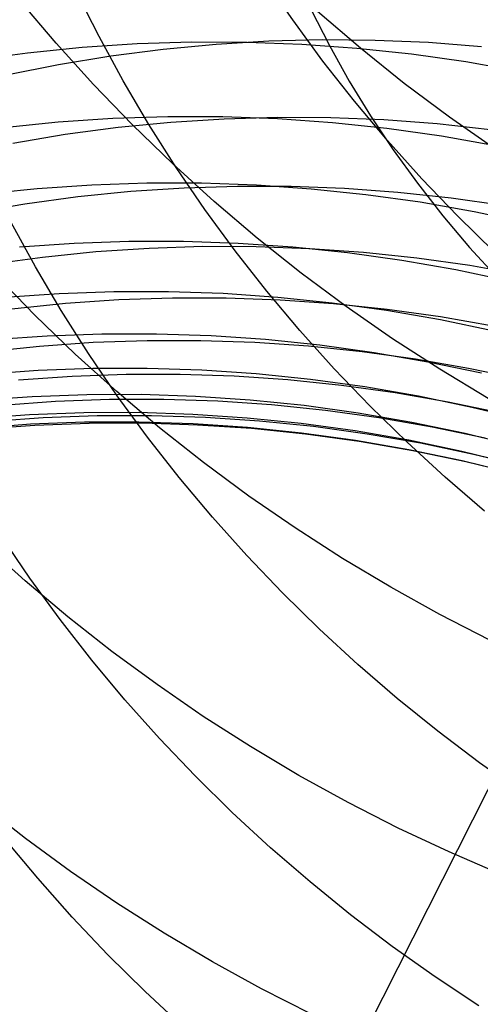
# Model space of a CAD drawing. Header units: millimetres. Extents: x 119 to 175.9, y -203.1 to -153.8.
# Tile 311 of 377: x 159.437 to 159.775, y -162.599 to -161.877. Entities that reach past the tile are written whole.
import ezdxf

# ---------------------------------------------------------------- set-up
doc = ezdxf.new("R2010")
doc.units = ezdxf.units.MM
doc.header["$MEASUREMENT"] = 0
doc.layers.add('Layer 01', color=5, linetype='Continuous', true_color=0x0000ff)

msp = doc.modelspace()

# ---------------------------------------------------------------- linework, layer by layer
at = {"layer": 'Layer 01'}
for p, q in [((159.63726, -161.87738, 26.30603), (159.61618, -161.84661, 26.31503)), ((159.49516, -161.88965, 26.67026), (159.4786, -161.85666, 26.681)), ((159.46359, -161.89443, 44.93617), (159.43714, -161.86318, 44.93038)), ((159.65067, -161.86959, 21.72756), (159.66417, -161.89613, 21.71086)), ((159.68687, -161.89813, 45.37747), (159.65548, -161.8713, 45.37443)), ((159.65941, -161.90753, 26.29751), (159.63726, -161.87738, 26.30603)), ((159.51288, -161.92216, 26.65994), (159.49516, -161.88965, 26.67026)), ((159.52303, -161.89477, 38.0333), (159.56332, -161.89352, 38.03071)), ((159.56332, -161.89352, 38.03071), (159.60364, -161.89365, 38.02837)), ((159.58098, -161.89512, 31.55876), (159.61984, -161.89279, 31.56369)), ((159.60364, -161.89365, 38.02837), (159.64395, -161.89516, 38.02626)), ((159.61984, -161.89279, 31.56369), (159.6588, -161.89179, 31.56835)), ((159.6588, -161.89179, 31.56835), (159.6978, -161.89213, 31.57274)), ((159.6978, -161.89213, 31.57274), (159.73679, -161.89381, 31.57687)), ((159.73679, -161.89381, 31.57687), (159.77573, -161.89681, 31.58071)), ((159.44274, -161.9014, 38.03917), (159.48282, -161.8974, 38.03612)), ((159.49111, -161.92484, 44.94149), (159.46359, -161.89443, 44.93617)), ((159.48282, -161.8974, 38.03612), (159.52303, -161.89477, 38.0333)), ((159.5037, -161.90376, 31.54814), (159.54225, -161.89878, 31.55358)), ((159.54225, -161.89878, 31.55358), (159.58098, -161.89512, 31.55876)), ((159.64395, -161.89516, 38.02626), (159.6842, -161.89805, 38.0244)), ((159.66417, -161.89613, 21.71086), (159.67874, -161.92219, 21.69429)), ((159.6842, -161.89805, 38.0244), (159.72433, -161.90232, 38.02279)), ((159.71915, -161.92395, 45.38001), (159.68687, -161.89813, 45.37747)), ((159.40284, -161.90678, 38.04245), (159.44274, -161.9014, 38.03917)), ((159.46538, -161.91007, 31.54247), (159.5037, -161.90376, 31.54814)), ((159.68262, -161.93702, 26.28946), (159.65941, -161.90753, 26.29751)), ((159.72433, -161.90232, 38.02279), (159.76431, -161.90796, 38.02142)), ((159.76431, -161.90796, 38.02142), (159.80407, -161.91496, 38.0203)), ((159.42734, -161.91769, 31.53655), (159.46538, -161.91007, 31.54247)), ((159.53176, -161.95415, 26.65006), (159.51288, -161.92216, 26.65994)), ((159.67874, -161.92219, 21.69429), (159.69437, -161.94774, 21.67789)), ((159.51964, -161.95438, 44.94633), (159.49111, -161.92484, 44.94149)), ((159.75228, -161.94872, 45.38204), (159.71915, -161.92395, 45.38001)), ((159.70685, -161.96581, 26.28191), (159.68262, -161.93702, 26.28946)), ((159.46516, -161.95216, 37.71278), (159.50533, -161.94948, 37.7103)), ((159.50533, -161.94948, 37.7103), (159.54558, -161.94818, 37.70803)), ((159.54558, -161.94818, 37.70803), (159.58587, -161.94826, 37.70598)), ((159.54792, -161.95228, 31.86672), (159.58691, -161.94983, 31.87103)), ((159.58587, -161.94826, 37.70598), (159.62614, -161.94973, 37.70414)), ((159.58691, -161.94983, 31.87103), (159.62599, -161.94872, 31.8751)), ((159.62599, -161.94872, 31.8751), (159.66511, -161.94896, 31.87895)), ((159.62614, -161.94973, 37.70414), (159.66634, -161.95257, 37.70252)), ((159.66511, -161.94896, 31.87895), (159.70422, -161.95053, 31.88255)), ((159.69437, -161.94774, 21.67789), (159.71104, -161.97274, 21.66167)), ((159.70422, -161.95053, 31.88255), (159.74327, -161.95345, 31.88591)), ((159.78621, -161.97241, 45.38357), (159.75228, -161.94872, 45.38204)), ((159.42512, -161.95622, 37.71546), (159.46516, -161.95216, 37.71278)), ((159.47039, -161.9612, 31.85743), (159.50907, -161.95607, 31.86219)), ((159.50907, -161.95607, 31.86219), (159.54792, -161.95228, 31.86672)), ((159.54918, -161.98299, 44.95069), (159.51964, -161.95438, 44.94633)), ((159.55176, -161.98559, 26.64063), (159.53176, -161.95415, 26.65006)), ((159.66634, -161.95257, 37.70252), (159.70643, -161.9568, 37.70111)), ((159.70643, -161.9568, 37.70111), (159.74636, -161.9624, 37.69993)), ((159.74327, -161.95345, 31.88591), (159.78222, -161.95771, 31.88902)), ((159.43193, -161.96765, 31.85247), (159.47039, -161.9612, 31.85743)), ((159.73206, -161.99386, 26.27485), (159.70685, -161.96581, 26.28191)), ((159.74636, -161.9624, 37.69993), (159.78608, -161.96937, 37.69897)), ((159.71104, -161.97274, 21.66167), (159.72872, -161.99716, 21.64565)), ((159.57967, -162.01066, 44.95455), (159.54918, -161.98299, 44.95069)), ((159.57287, -162.01644, 26.63167), (159.55176, -161.98559, 26.64063)), ((159.75824, -162.02114, 26.26831), (159.73206, -161.99386, 26.27485)), ((159.4098, -162.00505, 37.3899), (159.44981, -162.00094, 37.38758)), ((159.44981, -162.00094, 37.38758), (159.48994, -161.99821, 37.38545)), ((159.48994, -161.99821, 37.38545), (159.53015, -161.99687, 37.3835)), ((159.51854, -162.003, 32.18512), (159.55765, -162.00044, 32.18883)), ((159.53015, -161.99687, 37.3835), (159.57039, -161.99691, 37.38174)), ((159.55765, -162.00044, 32.18883), (159.59684, -161.99923, 32.19233)), ((159.57039, -161.99691, 37.38174), (159.61062, -161.99834, 37.38016)), ((159.59684, -161.99923, 32.19233), (159.63606, -161.99938, 32.19563)), ((159.61062, -161.99834, 37.38016), (159.65078, -162.00115, 37.37878)), ((159.63606, -161.99938, 32.19563), (159.67528, -162.00087, 32.19873)), ((159.65078, -162.00115, 37.37878), (159.69083, -162.00534, 37.37758)), ((159.67528, -162.00087, 32.19873), (159.71443, -162.00372, 32.20161)), ((159.72872, -161.99716, 21.64565), (159.7474, -162.02098, 21.62986)), ((159.44076, -162.01214, 32.17714), (159.47956, -162.0069, 32.18123)), ((159.47956, -162.0069, 32.18123), (159.51854, -162.003, 32.18512)), ((159.69083, -162.00534, 37.37758), (159.73071, -162.0109, 37.37658)), ((159.71443, -162.00372, 32.20161), (159.75348, -162.00791, 32.20428)), ((159.75348, -162.00791, 32.20428), (159.79238, -162.01343, 32.20674)), ((159.40219, -162.01872, 32.17287), (159.44076, -162.01214, 32.17714)), ((159.59505, -162.04666, 26.62318), (159.57287, -162.01644, 26.63167)), ((159.61108, -162.03735, 44.95792), (159.57967, -162.01066, 44.95455)), ((159.73071, -162.0109, 37.37658), (159.77038, -162.01784, 37.37578)), ((159.7474, -162.02098, 21.62986), (159.76705, -162.04417, 21.6143)), ((159.78536, -162.04762, 26.26228), (159.75824, -162.02114, 26.26831)), ((159.77038, -162.01784, 37.37578), (159.8098, -162.02613, 37.37517)), ((159.44853, -162.05853, 26.98028), (159.43079, -162.02593, 26.99054)), ((159.64338, -162.06302, 44.96078), (159.61108, -162.03735, 44.95792)), ((159.43671, -162.0438, 37.05932), (159.4768, -162.04103, 37.05753)), ((159.4768, -162.04103, 37.05753), (159.51697, -162.03965, 37.05589)), ((159.49273, -162.04732, 32.51396), (159.53194, -162.04468, 32.5171)), ((159.51697, -162.03965, 37.05589), (159.55717, -162.03965, 37.05442)), ((159.53194, -162.04468, 32.5171), (159.57123, -162.0434, 32.52008)), ((159.55717, -162.03965, 37.05442), (159.59735, -162.04105, 37.0531)), ((159.57123, -162.0434, 32.52008), (159.61056, -162.04347, 32.52289)), ((159.59735, -162.04105, 37.0531), (159.63746, -162.04382, 37.05195)), ((159.61056, -162.04347, 32.52289), (159.64987, -162.0449, 32.52552)), ((159.63746, -162.04382, 37.05195), (159.67746, -162.04798, 37.05096)), ((159.64987, -162.0449, 32.52552), (159.68912, -162.04769, 32.52797)), ((159.76705, -162.04417, 21.6143), (159.78765, -162.0667, 21.599)), ((159.41474, -162.05665, 32.50717), (159.45365, -162.05131, 32.51064)), ((159.45365, -162.05131, 32.51064), (159.49273, -162.04732, 32.51396)), ((159.61828, -162.07622, 26.61518), (159.59505, -162.04666, 26.62318)), ((159.67746, -162.04798, 37.05096), (159.71729, -162.05352, 37.05014)), ((159.68912, -162.04769, 32.52797), (159.72826, -162.05183, 32.53025)), ((159.72826, -162.05183, 32.53025), (159.76725, -162.05731, 32.53233)), ((159.46742, -162.09061, 26.97047), (159.44853, -162.05853, 26.98028)), ((159.71729, -162.05352, 37.05014), (159.75692, -162.06042, 37.04949)), ((159.76725, -162.05731, 32.53233), (159.80603, -162.06414, 32.53423)), ((159.44815, -162.09396, 44.52958), (159.4196, -162.06456, 44.52447)), ((159.67652, -162.08764, 44.96315), (159.64338, -162.06302, 44.96078)), ((159.75692, -162.06042, 37.04949), (159.79628, -162.06869, 37.049)), ((159.68847, -162.62394, 43.73653), (159.96646, -162.07378, 45.38349)), ((159.42583, -162.08075, 36.72693), (159.46587, -162.07795, 36.72548)), ((159.46587, -162.07795, 36.72548), (159.50599, -162.07654, 36.72415)), ((159.50599, -162.07654, 36.72415), (159.54615, -162.07651, 36.72296)), ((159.50974, -162.08249, 32.85439), (159.54912, -162.08115, 32.85688)), ((159.54615, -162.07651, 36.72296), (159.58628, -162.07787, 36.7219)), ((159.54912, -162.08115, 32.85688), (159.58854, -162.08117, 32.85923)), ((159.58628, -162.07787, 36.7219), (159.62634, -162.08062, 36.72097)), ((159.58854, -162.08117, 32.85923), (159.62794, -162.08255, 32.86144)), ((159.64254, -162.10508, 26.60768), (159.61828, -162.07622, 26.61518)), ((159.62634, -162.08062, 36.72097), (159.66629, -162.08476, 36.72019)), ((159.43125, -162.08926, 32.84898), (159.47043, -162.08519, 32.85175)), ((159.47043, -162.08519, 32.85175), (159.50974, -162.08249, 32.85439)), ((159.62794, -162.08255, 32.86144), (159.66728, -162.0853, 32.8635)), ((159.66629, -162.08476, 36.72019), (159.70607, -162.09027, 36.71954)), ((159.66728, -162.0853, 32.8635), (159.70651, -162.0894, 32.8654)), ((159.71046, -162.11119, 44.965), (159.67652, -162.08764, 44.96315)), ((159.47769, -162.12245, 44.5342), (159.44815, -162.09396, 44.52958)), ((159.48744, -162.12214, 26.96111), (159.46742, -162.09061, 26.97047)), ((159.70607, -162.09027, 36.71954), (159.74564, -162.09715, 36.71903)), ((159.70651, -162.0894, 32.8654), (159.74558, -162.09485, 32.86716)), ((159.74558, -162.09485, 32.86716), (159.78445, -162.10165, 32.86875)), ((159.74564, -162.09715, 36.71903), (159.78496, -162.10539, 36.71866)), ((159.41711, -162.11184, 36.38889), (159.45711, -162.10902, 36.38776)), ((159.45711, -162.10902, 36.38776), (159.49718, -162.10759, 36.38673)), ((159.49718, -162.10759, 36.38673), (159.53728, -162.10754, 36.38581)), ((159.53728, -162.10754, 36.38581), (159.57736, -162.10888, 36.385)), ((159.57736, -162.10888, 36.385), (159.61737, -162.1116, 36.3843)), ((159.66778, -162.1332, 26.60068), (159.64254, -162.10508, 26.60768)), ((159.41229, -162.1207, 33.19475), (159.45156, -162.11659, 33.19702)), ((159.45156, -162.11659, 33.19702), (159.49096, -162.11383, 33.19918)), ((159.49096, -162.11383, 33.19918), (159.53043, -162.11244, 33.20123)), ((159.53043, -162.11244, 33.20123), (159.56993, -162.11242, 33.20316)), ((159.56993, -162.11242, 33.20316), (159.60942, -162.11377, 33.20497)), ((159.60942, -162.11377, 33.20497), (159.64884, -162.11648, 33.20666)), ((159.61737, -162.1116, 36.3843), (159.65726, -162.11571, 36.3837)), ((159.64884, -162.11648, 33.20666), (159.68815, -162.12056, 33.20823)), ((159.65726, -162.11571, 36.3837), (159.69699, -162.1212, 36.38322)), ((159.74517, -162.13363, 44.96635), (159.71046, -162.11119, 44.965)), ((159.50819, -162.14998, 44.53834), (159.47769, -162.12245, 44.5342)), ((159.50856, -162.15307, 26.95222), (159.48744, -162.12214, 26.96111)), ((159.68815, -162.12056, 33.20823), (159.7273, -162.12599, 33.20968)), ((159.69699, -162.1212, 36.38322), (159.73651, -162.12806, 36.38285)), ((159.7273, -162.12599, 33.20968), (159.76624, -162.13278, 33.211)), ((159.73651, -162.12806, 36.38285), (159.77577, -162.13628, 36.38259)), ((159.41055, -162.13706, 36.04447), (159.45049, -162.13422, 36.04365)), ((159.43604, -162.14146, 33.548), (159.47552, -162.13867, 33.54972)), ((159.45049, -162.13422, 36.04365), (159.49051, -162.13277, 36.04292)), ((159.47552, -162.13867, 33.54972), (159.51507, -162.13725, 33.55135)), ((159.49051, -162.13277, 36.04292), (159.53055, -162.1327, 36.04227)), ((159.51507, -162.13725, 33.55135), (159.55465, -162.1372, 33.55289)), ((159.53055, -162.1327, 36.04227), (159.57058, -162.13402, 36.0417)), ((159.55465, -162.1372, 33.55289), (159.59422, -162.13852, 33.55434)), ((159.57058, -162.13402, 36.0417), (159.61054, -162.13673, 36.04122)), ((159.59422, -162.13852, 33.55434), (159.63372, -162.14121, 33.55569)), ((159.61054, -162.13673, 36.04122), (159.65038, -162.14082, 36.04081)), ((159.694, -162.16056, 26.59419), (159.66778, -162.1332, 26.60068)), ((159.7806, -162.15494, 44.96719), (159.74517, -162.13363, 44.96635)), ((159.76624, -162.13278, 33.211), (159.80493, -162.1409, 33.21219)), ((159.63372, -162.14121, 33.55569), (159.6731, -162.14527, 33.55696)), ((159.65038, -162.14082, 36.04081), (159.69005, -162.14629, 36.0405)), ((159.6731, -162.14527, 33.55696), (159.71233, -162.15069, 33.55812)), ((159.69005, -162.14629, 36.0405), (159.72951, -162.15313, 36.04026)), ((159.40624, -162.15634, 35.69388), (159.44612, -162.15349, 35.69339)), ((159.44612, -162.15349, 35.69339), (159.48608, -162.15202, 35.69296)), ((159.48608, -162.15202, 35.69296), (159.52607, -162.15194, 35.69258)), ((159.53961, -162.17653, 44.54199), (159.50819, -162.14998, 44.53834)), ((159.53076, -162.18338, 26.94381), (159.50856, -162.15307, 26.95222)), ((159.52607, -162.15194, 35.69258), (159.56604, -162.15325, 35.69226)), ((159.56604, -162.15325, 35.69226), (159.60594, -162.15594, 35.692)), ((159.71233, -162.15069, 33.55812), (159.75134, -162.15747, 33.55919)), ((159.72951, -162.15313, 36.04026), (159.76871, -162.16133, 36.04011)), ((159.42374, -162.15986, 33.90334), (159.4633, -162.15704, 33.90464)), ((159.4633, -162.15704, 33.90464), (159.50293, -162.15559, 33.90588)), ((159.50293, -162.15559, 33.90588), (159.54259, -162.15552, 33.90706)), ((159.54259, -162.15552, 33.90706), (159.58223, -162.15683, 33.90817)), ((159.58223, -162.15683, 33.90817), (159.6218, -162.1595, 33.90921)), ((159.60594, -162.15594, 35.692), (159.64572, -162.16001, 35.6918)), ((159.6218, -162.1595, 33.90921), (159.66126, -162.16355, 33.91019)), ((159.64572, -162.16001, 35.6918), (159.68534, -162.16547, 35.69165)), ((159.72114, -162.18711, 26.58822), (159.694, -162.16056, 26.59419)), ((159.75134, -162.15747, 33.55919), (159.7901, -162.16559, 33.56015)), ((159.40433, -162.16955, 35.33888), (159.44416, -162.16669, 35.33873)), ((159.44416, -162.16669, 35.33873), (159.48406, -162.16522, 35.3386)), ((159.45418, -162.16897, 34.26248), (159.49389, -162.16751, 34.26336)), ((159.48406, -162.16522, 35.3386), (159.52399, -162.16513, 35.33851)), ((159.49389, -162.16751, 34.26336), (159.53362, -162.16742, 34.26419)), ((159.52399, -162.16513, 35.33851), (159.5639, -162.16642, 35.33845)), ((159.53362, -162.16742, 34.26419), (159.57333, -162.16872, 34.26498)), ((159.5639, -162.16642, 35.33845), (159.60373, -162.1691, 35.33842)), ((159.66126, -162.16355, 33.91019), (159.70055, -162.16897, 33.91109)), ((159.68534, -162.16547, 35.69165), (159.72474, -162.17229, 35.69156)), ((159.76871, -162.16133, 36.04011), (159.80761, -162.17089, 36.04005)), ((159.40499, -162.17659, 34.98087), (159.44475, -162.17373, 34.98105)), ((159.40835, -162.17737, 34.62122), (159.44805, -162.17452, 34.62176)), ((159.41456, -162.17181, 34.26157), (159.45418, -162.16897, 34.26248)), ((159.44475, -162.17373, 34.98105), (159.48459, -162.17225, 34.98125)), ((159.44805, -162.17452, 34.62176), (159.48782, -162.17304, 34.62228)), ((159.48459, -162.17225, 34.98125), (159.52445, -162.17216, 34.98145)), ((159.48782, -162.17304, 34.62228), (159.52762, -162.17295, 34.62279)), ((159.52445, -162.17216, 34.98145), (159.5643, -162.17345, 34.98166)), ((159.52762, -162.17295, 34.62279), (159.5674, -162.17424, 34.62329)), ((159.5643, -162.17345, 34.98166), (159.60408, -162.17612, 34.98188)), ((159.5674, -162.17424, 34.62329), (159.60711, -162.17691, 34.62376)), ((159.57333, -162.16872, 34.26498), (159.61297, -162.17139, 34.26573)), ((159.60373, -162.1691, 35.33842), (159.64346, -162.17316, 35.33843)), ((159.61297, -162.17139, 34.26573), (159.6525, -162.17543, 34.26644)), ((159.64346, -162.17316, 35.33843), (159.68301, -162.1786, 35.33846)), ((159.6525, -162.17543, 34.26644), (159.69187, -162.18085, 34.26711)), ((159.70055, -162.16897, 33.91109), (159.73964, -162.17574, 33.91192)), ((159.72474, -162.17229, 35.69156), (159.76388, -162.18047, 35.69154)), ((159.57191, -162.20206, 44.54514), (159.53961, -162.17653, 44.54199)), ((159.60408, -162.17612, 34.98188), (159.64374, -162.18017, 34.9821)), ((159.60711, -162.17691, 34.62376), (159.6467, -162.18095, 34.62422)), ((159.64374, -162.18017, 34.9821), (159.68323, -162.1856, 34.98234)), ((159.6467, -162.18095, 34.62422), (159.68613, -162.18637, 34.62466)), ((159.68301, -162.1786, 35.33846), (159.72236, -162.18541, 35.33853)), ((159.69187, -162.18085, 34.26711), (159.73102, -162.18762, 34.26773)), ((159.73964, -162.17574, 33.91192), (159.77847, -162.18387, 33.91269)), ((159.76388, -162.18047, 35.69154), (159.80272, -162.19001, 35.69157)), ((159.55402, -162.21303, 26.93589), (159.53076, -162.18338, 26.94381)), ((159.68323, -162.1856, 34.98234), (159.72251, -162.19239, 34.98258)), ((159.68613, -162.18637, 34.62466), (159.72535, -162.19316, 34.62509)), ((159.74918, -162.21284, 26.58277), (159.72114, -162.18711, 26.58822)), ((159.72236, -162.18541, 35.33853), (159.76144, -162.19358, 35.33864)), ((159.73102, -162.18762, 34.26773), (159.76991, -162.19575, 34.2683)), ((159.72251, -162.19239, 34.98258), (159.76154, -162.20055, 34.98282)), ((159.72535, -162.19316, 34.62509), (159.76431, -162.2013, 34.62549)), ((159.76144, -162.19358, 35.33864), (159.80022, -162.20309, 35.33877)), ((159.76991, -162.19575, 34.2683), (159.8085, -162.20523, 34.26883)), ((159.60505, -162.22655, 44.5478), (159.57191, -162.20206, 44.54514)), ((159.76154, -162.20055, 34.98282), (159.80025, -162.21005, 34.98307)), ((159.76431, -162.2013, 34.62549), (159.80297, -162.21078, 34.62587)), ((159.57829, -162.24197, 26.92846), (159.55402, -162.21303, 26.93589)), ((159.77809, -162.23769, 26.57787), (159.74918, -162.21284, 26.58277)), ((159.639, -162.24997, 44.54995), (159.60505, -162.22655, 44.5478)), ((159.60356, -162.27018, 26.92154), (159.57829, -162.24197, 26.92846)), ((159.67371, -162.27227, 44.5516), (159.639, -162.24997, 44.54995)), ((159.44083, -162.28868, 44.1258), (159.41034, -162.26126, 44.12142)), ((159.44442, -162.28679, 27.26752), (159.42329, -162.25576, 27.2763)), ((159.6298, -162.29762, 26.91513), (159.60356, -162.27018, 26.92154)), ((159.70914, -162.29345, 44.55275), (159.67371, -162.27227, 44.5516)), ((159.47225, -162.3151, 44.12969), (159.44083, -162.28868, 44.1258)), ((159.46663, -162.3172, 27.25922), (159.44442, -162.28679, 27.26752)), ((159.65697, -162.32426, 26.90925), (159.6298, -162.29762, 26.91513)), ((159.74526, -162.31348, 44.55339), (159.70914, -162.29345, 44.55275)), ((159.4899, -162.34694, 27.2514), (159.46663, -162.3172, 27.25922)), ((159.50454, -162.34052, 44.13309), (159.47225, -162.3151, 44.12969)), ((159.782, -162.33232, 44.55352), (159.74526, -162.31348, 44.55339)), ((159.68504, -162.35006, 26.9039), (159.65697, -162.32426, 26.90925)), ((159.53768, -162.36488, 44.136), (159.50454, -162.34052, 44.13309)), ((159.51419, -162.37599, 27.24409), (159.4899, -162.34694, 27.2514)), ((159.71397, -162.375, 26.89908), (159.68504, -162.35006, 26.9039)), ((159.57163, -162.38817, 44.13841), (159.53768, -162.36488, 44.136)), ((159.53947, -162.40429, 27.23728), (159.51419, -162.37599, 27.24409)), ((159.74373, -162.39904, 26.8948), (159.71397, -162.375, 26.89908)), ((159.60634, -162.41036, 44.14033), (159.57163, -162.38817, 44.13841)), ((159.77429, -162.42216, 26.89107), (159.74373, -162.39904, 26.8948)), ((159.56573, -162.43183, 27.23099), (159.53947, -162.40429, 27.23728)), ((159.64176, -162.43142, 44.14174), (159.60634, -162.41036, 44.14033)), ((159.80561, -162.44432, 26.88789), (159.77429, -162.42216, 26.89107)), ((159.59291, -162.45856, 27.22522), (159.56573, -162.43183, 27.23099)), ((159.67787, -162.45132, 44.14266), (159.64176, -162.43142, 44.14174)), ((159.44116, -162.47767, 43.72501), (159.40887, -162.45236, 43.7214)), ((159.71461, -162.47004, 44.14307), (159.67787, -162.45132, 44.14266)), ((159.621, -162.48446, 27.21999), (159.59291, -162.45856, 27.22522)), ((159.75194, -162.48756, 44.14297), (159.71461, -162.47004, 44.14307)), ((159.45016, -162.50694, 27.55522), (159.42587, -162.47779, 27.56239)), ((159.47429, -162.50193, 43.72814), (159.44116, -162.47767, 43.72501)), ((159.64995, -162.50949, 27.21529), (159.621, -162.48446, 27.21999)), ((159.78982, -162.50385, 44.14237), (159.75194, -162.48756, 44.14297)), ((159.47546, -162.53536, 27.54856), (159.45016, -162.50694, 27.55522)), ((159.50822, -162.52511, 43.73078), (159.47429, -162.50193, 43.72814)), ((159.67974, -162.53362, 27.21113), (159.64995, -162.50949, 27.21529)), ((159.54291, -162.54718, 43.73292), (159.50822, -162.52511, 43.73078)), ((159.50172, -162.563, 27.54242), (159.47546, -162.53536, 27.54856)), ((159.71032, -162.55683, 27.20752), (159.67974, -162.53362, 27.21113)), ((159.57833, -162.56813, 43.73457), (159.54291, -162.54718, 43.73292)), ((159.74167, -162.57908, 27.20446), (159.71032, -162.55683, 27.20752)), ((159.52892, -162.58984, 27.5368), (159.50172, -162.563, 27.54242)), ((159.61442, -162.58792, 43.73572), (159.57833, -162.56813, 43.73457)), ((159.77373, -162.60035, 27.20196), (159.74167, -162.57908, 27.20446)), ((159.55702, -162.61584, 27.5317), (159.52892, -162.58984, 27.5368)), ((159.65115, -162.60653, 43.73638), (159.61442, -162.58792, 43.73572))]:
    msp.add_line(p, q, dxfattribs=at)

doc.saveas('drawing.dxf')
